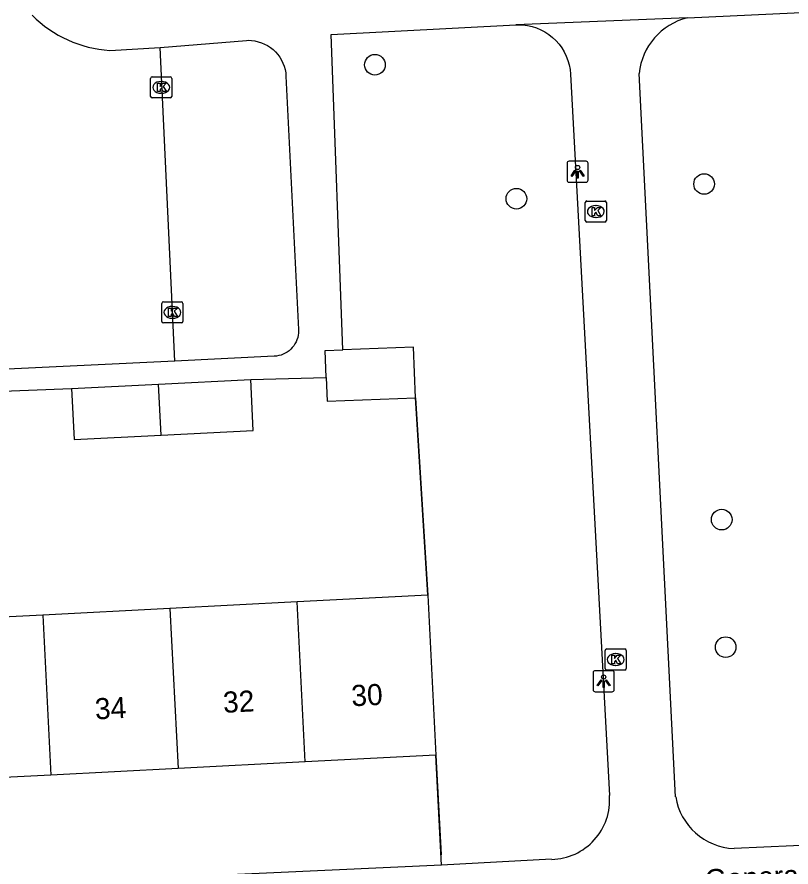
# Model space of a CAD drawing. Extents: x 161084 to 161928, y 385355 to 386522.
# Drawn here: x 161399.75 to 161436.46, y 385614.98 to 385655.28 of the extents above; entities that cross this region are included whole.
import ezdxf

# ---------------------------------------------------------------- set-up
doc = ezdxf.new("R2010")
doc.units = 0
for name, color, linetype in [('IMGEO_Boom', 7, 'Continuous'), ('IMGEO_Groenvoorziening', 7, 'Continuous'), ('IMGEO_Hek', 7, 'Continuous'), ('IMGEO_Kolk', 7, 'Continuous'), ('IMGEO_Lichtpunt', 7, 'Continuous'), ('IMGEO_Openbare_ruimte_label', 7, 'Continuous'), ('IMGEO_Pand', 7, 'Continuous'), ('IMGEO_Pand_nummerreeks', 7, 'Continuous'), ('IMGEO_Rijbaan_lokaal_open', 7, 'Continuous'), ('IMGEO_Voetpad_open', 7, 'Continuous')]:
    doc.layers.add(name, color=color, linetype=linetype)

msp = doc.modelspace()

# ---------------------------------------------------------------- linework, layer by layer
at = {"layer": 'IMGEO_Boom'}
for centre in [(161416.726, 385653.011), (161432.337, 385647.359), (161423.437, 385646.663), (161433.171, 385631.451), (161433.359, 385625.406)]:
    msp.add_circle(centre, 0.489, dxfattribs=at)
at = {"layer": 'IMGEO_Groenvoorziening'}
for points in [[(161418.652, 385637.223), (161419.234, 385627.864)], [(161419.882, 385615.076), (161419.623, 385620.281)]]:
    msp.add_lwpolyline(points, dxfattribs=at)
at = {"layer": 'IMGEO_Hek'}
for points in [[(161419.234, 385627.864), (161418.652, 385637.223)], [(161419.623, 385620.281), (161419.865, 385615.558)]]:
    msp.add_lwpolyline(points, dxfattribs=at)
at = {"layer": 'IMGEO_Kolk'}
for p, q in [((161406.092, 385651.512), (161406.092, 385652.364)), ((161406.167, 385652.438), (161407.019, 385652.438)), ((161406.58, 385652.218), (161406.605, 385652.218)), ((161407.093, 385652.364), (161407.093, 385651.512)), ((161407.019, 385651.438), (161406.167, 385651.438)), ((161406.603, 385651.658), (161406.578, 385651.658)), ((161426.701, 385645.627), (161426.701, 385646.479)), ((161426.776, 385646.553), (161427.628, 385646.553)), ((161427.189, 385646.333), (161427.214, 385646.333)), ((161427.702, 385646.479), (161427.702, 385645.627)), ((161427.212, 385645.773), (161427.187, 385645.773)), ((161427.628, 385645.553), (161426.776, 385645.553)), ((161406.698, 385641.775), (161407.55, 385641.775)), ((161406.623, 385640.849), (161406.623, 385641.701)), ((161407.111, 385641.555), (161407.136, 385641.555)), ((161407.624, 385641.701), (161407.624, 385640.849)), ((161407.134, 385640.995), (161407.109, 385640.995)), ((161407.55, 385640.775), (161406.698, 385640.775)), ((161427.644, 385624.393), (161427.644, 385625.245)), ((161427.719, 385625.319), (161428.571, 385625.319)), ((161428.645, 385625.245), (161428.645, 385624.393)), ((161428.132, 385625.099), (161428.157, 385625.099)), ((161428.155, 385624.539), (161428.13, 385624.539)), ((161428.571, 385624.319), (161427.719, 385624.319))]:
    msp.add_line(p, q, dxfattribs=at)
for points in [[(161406.092, 385651.512), (161406.092, 385652.364)], [(161406.167, 385652.438), (161407.019, 385652.438)], [(161407.093, 385652.364), (161407.093, 385651.512)], [(161406.413, 385652.138), (161406.536, 385652.138), (161406.536, 385651.987), (161406.666, 385652.138), (161406.83, 385652.138), (161406.684, 385651.987), (161406.837, 385651.738), (161406.685, 385651.738), (161406.6, 385651.902), (161406.536, 385651.835), (161406.536, 385651.738), (161406.413, 385651.738), (161406.413, 385652.138)], [(161407.019, 385651.438), (161406.167, 385651.438)], [(161426.701, 385645.627), (161426.701, 385646.479)], [(161426.776, 385646.553), (161427.628, 385646.553)], [(161427.022, 385646.253), (161427.145, 385646.253), (161427.145, 385646.102), (161427.275, 385646.253), (161427.439, 385646.253), (161427.293, 385646.102), (161427.446, 385645.853), (161427.294, 385645.853), (161427.209, 385646.017), (161427.145, 385645.95), (161427.145, 385645.853), (161427.022, 385645.853), (161427.022, 385646.253)], [(161427.702, 385646.479), (161427.702, 385645.627)], [(161427.628, 385645.553), (161426.776, 385645.553)], [(161406.698, 385641.775), (161407.55, 385641.775)], [(161406.623, 385640.849), (161406.623, 385641.701)], [(161406.944, 385641.475), (161407.067, 385641.475), (161407.067, 385641.324), (161407.197, 385641.475), (161407.361, 385641.475), (161407.215, 385641.324), (161407.368, 385641.075), (161407.216, 385641.075), (161407.131, 385641.239), (161407.067, 385641.172), (161407.067, 385641.075), (161406.944, 385641.075), (161406.944, 385641.475)], [(161407.624, 385641.701), (161407.624, 385640.849)], [(161407.55, 385640.775), (161406.698, 385640.775)], [(161427.644, 385624.393), (161427.644, 385625.245)], [(161427.719, 385625.319), (161428.571, 385625.319)], [(161428.645, 385625.245), (161428.645, 385624.393)], [(161427.965, 385625.019), (161428.088, 385625.019), (161428.088, 385624.868), (161428.218, 385625.019), (161428.382, 385625.019), (161428.236, 385624.868), (161428.389, 385624.619), (161428.237, 385624.619), (161428.152, 385624.783), (161428.088, 385624.716), (161428.088, 385624.619), (161427.965, 385624.619), (161427.965, 385625.019)], [(161428.571, 385624.319), (161427.719, 385624.319)]]:
    msp.add_lwpolyline(points, dxfattribs=at)
for centre, start, end in [((161406.169, 385652.362), 91.552, 178.448), ((161406.169, 385652.362), 91.552, 178.448), ((161407.017, 385652.362), 1.552, 88.448), ((161407.017, 385652.362), 1.552, 88.448), ((161406.169, 385651.514), 181.552, 268.448), ((161406.169, 385651.514), 181.552, 268.448), ((161407.017, 385651.514), 271.552, 358.448), ((161407.017, 385651.514), 271.552, 358.448), ((161426.778, 385646.477), 91.552, 178.448), ((161426.778, 385646.477), 91.552, 178.448), ((161427.626, 385646.477), 1.552, 88.448), ((161427.626, 385646.477), 1.552, 88.448), ((161426.778, 385645.629), 181.552, 268.448), ((161426.778, 385645.629), 181.552, 268.448), ((161427.626, 385645.629), 271.552, 358.448), ((161427.626, 385645.629), 271.552, 358.448), ((161406.7, 385641.699), 91.552, 178.448), ((161406.7, 385641.699), 91.552, 178.448), ((161407.548, 385641.699), 1.552, 88.448), ((161407.548, 385641.699), 1.552, 88.448), ((161406.7, 385640.851), 181.552, 268.448), ((161406.7, 385640.851), 181.552, 268.448), ((161407.548, 385640.851), 271.552, 358.448), ((161407.548, 385640.851), 271.552, 358.448), ((161427.721, 385625.243), 91.552, 178.448), ((161427.721, 385625.243), 91.552, 178.448), ((161428.569, 385625.243), 1.552, 88.448), ((161428.569, 385625.243), 1.552, 88.448), ((161427.721, 385624.395), 181.552, 268.448), ((161427.721, 385624.395), 181.552, 268.448), ((161428.569, 385624.395), 271.552, 358.448), ((161428.569, 385624.395), 271.552, 358.448)]:
    msp.add_arc(centre, 0.0765, start, end, dxfattribs=at)
for centre, major_axis, ratio, start_param, end_param in [((161406.579, 385651.938), (-0.387, 0.002), 0.722429, 4.712389, 7.853982), ((161406.604, 385651.938), (-0.39, 0.002), 0.717154, 1.570796, 4.712389), ((161427.188, 385646.053), (-0.387, 0.002), 0.722429, 4.712389, 7.853982), ((161427.213, 385646.053), (-0.39, 0.002), 0.717154, 1.570796, 4.712389), ((161407.11, 385641.275), (-0.387, 0.002), 0.722429, 4.712389, 7.853982), ((161407.135, 385641.275), (-0.39, 0.002), 0.717154, 1.570796, 4.712389), ((161428.131, 385624.819), (-0.387, 0.002), 0.722429, 4.712389, 7.853982), ((161428.156, 385624.819), (-0.39, 0.002), 0.717154, 1.570796, 4.712389)]:
    msp.add_ellipse(centre, major_axis=major_axis, ratio=ratio, start_param=start_param, end_param=end_param, dxfattribs=at)
at = {"layer": 'IMGEO_Lichtpunt'}
for p, q in [((161425.838, 385648.346), (161425.838, 385647.539)), ((161425.838, 385648.346), (161425.838, 385647.539)), ((161426.74, 385648.441), (161425.932, 385648.441)), ((161426.74, 385648.441), (161425.932, 385648.441)), ((161426.834, 385647.539), (161426.834, 385648.346)), ((161426.834, 385647.539), (161426.834, 385648.346)), ((161425.932, 385647.445), (161426.74, 385647.445)), ((161425.932, 385647.445), (161426.74, 385647.445)), ((161427.075, 385624.192), (161427.075, 385623.385)), ((161427.075, 385624.192), (161427.075, 385623.385)), ((161427.977, 385624.287), (161427.169, 385624.287)), ((161427.977, 385624.287), (161427.169, 385624.287)), ((161428.071, 385623.385), (161428.071, 385624.192)), ((161428.071, 385623.385), (161428.071, 385624.192)), ((161427.169, 385623.291), (161427.977, 385623.291)), ((161427.169, 385623.291), (161427.977, 385623.291))]:
    msp.add_line(p, q, dxfattribs=at)
for points in [[(161426.212, 385648.01), (161426.251, 385647.982), (161426.063, 385647.72), (161426.025, 385647.747), (161426.212, 385648.01)], [(161426.314, 385647.962), (161426.361, 385647.962), (161426.361, 385647.64), (161426.314, 385647.64), (161426.314, 385647.962)], [(161426.424, 385647.982), (161426.462, 385648.009), (161426.649, 385647.747), (161426.61, 385647.719), (161426.424, 385647.982)], [(161427.449, 385623.856), (161427.488, 385623.828), (161427.3, 385623.566), (161427.262, 385623.593), (161427.449, 385623.856)], [(161427.551, 385623.808), (161427.598, 385623.808), (161427.598, 385623.486), (161427.551, 385623.486), (161427.551, 385623.808)], [(161427.661, 385623.828), (161427.699, 385623.855), (161427.886, 385623.593), (161427.847, 385623.565), (161427.661, 385623.828)]]:
    msp.add_lwpolyline(points, dxfattribs=at)
for centre in [(161426.337, 385648.144), (161427.574, 385623.99)]:
    msp.add_circle(centre, 0.0994, dxfattribs=at)
for centre, start, end in [((161425.932, 385648.346), 90, 180), ((161425.932, 385648.346), 90, 180), ((161426.74, 385648.346), 0, 90), ((161426.74, 385648.346), 0, 90), ((161425.932, 385647.539), 180, 270), ((161425.932, 385647.539), 180, 270), ((161426.74, 385647.539), 270, 0), ((161426.74, 385647.539), 270, 360), ((161427.169, 385624.192), 90, 180), ((161427.169, 385624.192), 90, 180), ((161427.977, 385624.192), 0, 90), ((161427.977, 385624.192), 0, 90), ((161427.169, 385623.385), 180, 270), ((161427.169, 385623.385), 180, 270), ((161427.977, 385623.385), 270, 0), ((161427.977, 385623.385), 270, 360)]:
    msp.add_arc(centre, 0.0946, start, end, dxfattribs=at)
at = {"layer": 'IMGEO_Pand'}
for points in [[(161414.415, 385638.185), (161414.368, 385639.468), (161415.204, 385639.499)], [(161418.652, 385637.223), (161418.563, 385639.623), (161415.204, 385639.499)], [(161414.415, 385638.185), (161414.456, 385637.068), (161418.652, 385637.223)], [(161402.341, 385637.661), (161406.459, 385637.873)], [(161406.459, 385637.873), (161410.835, 385638.099)], [(161406.583, 385635.453), (161406.459, 385637.873)], [(161406.583, 385635.453), (161410.959, 385635.679), (161410.835, 385638.099)], [(161402.341, 385637.661), (161402.465, 385635.241), (161406.583, 385635.453)], [(161419.234, 385627.864), (161413.033, 385627.546)], [(161419.234, 385627.864), (161419.623, 385620.281)], [(161407.005, 385627.236), (161400.977, 385626.926)], [(161413.033, 385627.546), (161407.005, 385627.236)], [(161407.005, 385627.236), (161407.394, 385619.653)], [(161413.422, 385619.963), (161413.033, 385627.546)], [(161400.977, 385626.926), (161394.948, 385626.617)], [(161400.977, 385626.926), (161401.366, 385619.343)], [(161419.623, 385620.281), (161413.422, 385619.963)], [(161407.394, 385619.653), (161401.366, 385619.343)], [(161413.422, 385619.963), (161407.394, 385619.653)], [(161401.366, 385619.343), (161395.337, 385619.034)]]:
    msp.add_lwpolyline(points, dxfattribs=at)
at = {"layer": 'IMGEO_Rijbaan_lokaal_open'}
for points in [[(161404.15, 385653.692), (161406.54, 385653.822)], [(161407.237, 385638.968), (161406.54, 385653.822)], [(161407.237, 385638.968), (161398.629, 385638.555)]]:
    msp.add_lwpolyline(points, dxfattribs=at)
msp.add_arc((161404.514, 385659.385), 5.705, 224.8914, 266.3452, dxfattribs=at)
at = {"layer": 'IMGEO_Voetpad_open'}
for points in [[(161431.544, 385655.235), (161445.719, 385655.9)], [(161431.544, 385655.235), (161423.402, 385654.906)], [(161415.204, 385639.499), (161414.647, 385654.451), (161423.402, 385654.906)], [(161423.402, 385654.906), (161423.522, 385654.909), (161423.743, 385654.9), (161423.963, 385654.871), (161424.179, 385654.823), (161424.39, 385654.755), (161424.594, 385654.669), (161424.79, 385654.565), (161424.975, 385654.444), (161425.149, 385654.307), (161425.31, 385654.155), (161425.457, 385653.989), (161425.588, 385653.811), (161425.703, 385653.622), (161425.801, 385653.423), (161425.88, 385653.216), (161425.941, 385653.003), (161425.982, 385652.785), (161426.004, 385652.565), (161427.848, 385618.373)], [(161406.54, 385653.822), (161410.642, 385654.169), (161410.721, 385654.171), (161410.882, 385654.163), (161411.04, 385654.142), (161411.197, 385654.106), (161411.349, 385654.056), (161411.496, 385653.994), (161411.638, 385653.918), (161411.772, 385653.829), (161411.897, 385653.73), (161412.013, 385653.619), (161412.119, 385653.499), (161412.213, 385653.369), (161412.296, 385653.232), (161412.366, 385653.087), (161412.423, 385652.938), (161412.466, 385652.783), (161412.495, 385652.626), (161412.51, 385652.466), (161413.106, 385640.462), (161413.107, 385640.403), (161413.102, 385640.295), (161413.088, 385640.187), (161413.064, 385640.082), (161413.03, 385639.979), (161412.988, 385639.879), (161412.936, 385639.784), (161412.877, 385639.693), (161412.809, 385639.608), (161412.734, 385639.53), (161412.653, 385639.458), (161412.565, 385639.395), (161412.473, 385639.339), (161412.375, 385639.291), (161412.274, 385639.253), (161412.169, 385639.224), (161412.063, 385639.204), (161411.955, 385639.194), (161407.237, 385638.968)], [(161430.988, 385618.316), (161429.259, 385652.599)], [(161410.835, 385638.099), (161414.415, 385638.185)], [(161398.66, 385637.531), (161402.341, 385637.661)], [(161443.603, 385616.305), (161433.756, 385615.859)], [(161425.108, 385615.347), (161419.882, 385615.076)], [(161419.882, 385615.076), (161377.345, 385613.124)]]:
    msp.add_lwpolyline(points, dxfattribs=at)
for centre, radius, start, end in [((161432.241, 385652.323), 2.994, 103.4516, 174.708), ((161425.05, 385618.153), 2.807, 271.19, 4.4892), ((161433.878, 385618.784), 2.927, 189.1925, 267.6202)]:
    msp.add_arc(centre, radius, start, end, dxfattribs=at)

# ---------------------------------------------------------------- texts
at = {"layer": 'IMGEO_Openbare_ruimte_label'}
msp.add_text('Generaal Berenschotpad', height=1, rotation=2.9225, dxfattribs=at).set_placement((161432.403, 385613.863))
at = {"layer": 'IMGEO_Pand_nummerreeks'}
for s, p in [('30', (161415.632, 385622.599)), ('32', (161409.549, 385622.287)), ('34', (161403.474, 385621.975))]:
    msp.add_text(s, height=1, rotation=2.9401, dxfattribs=at).set_placement(p)

doc.saveas('drawing.dxf')
